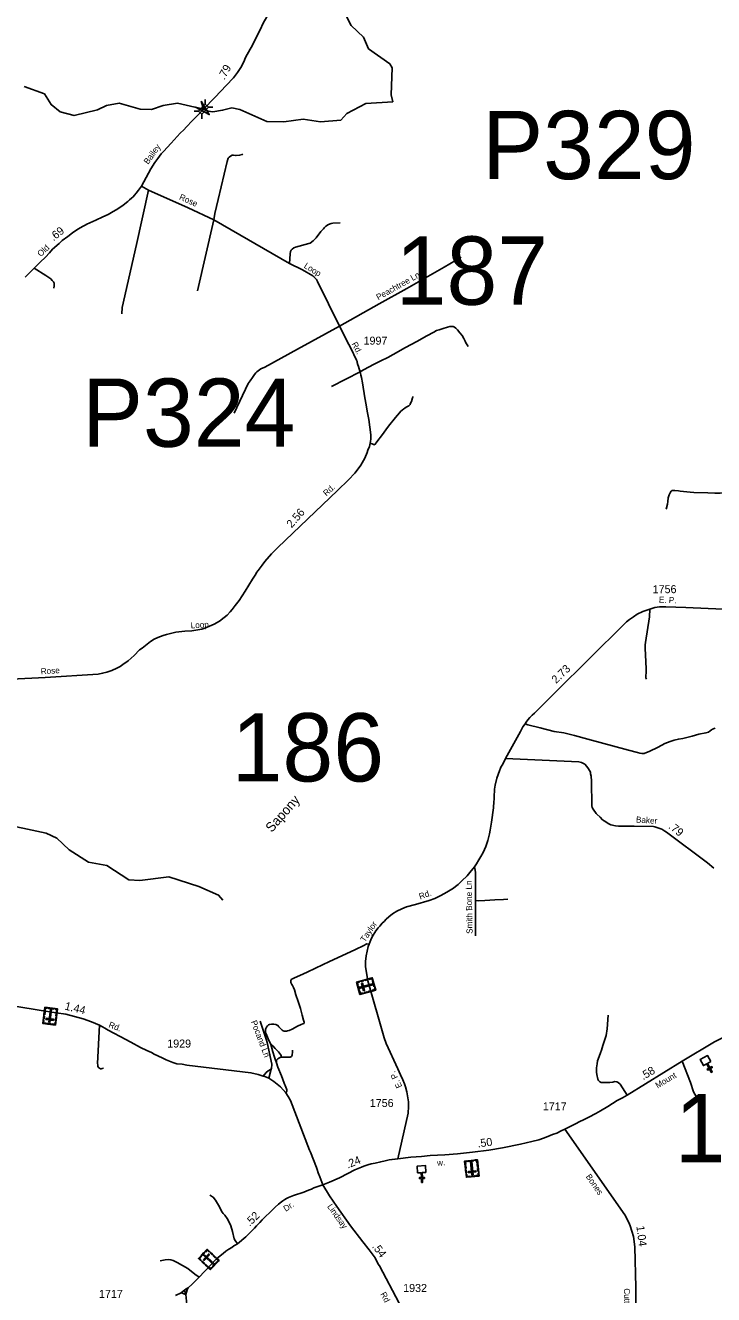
# Model space of a CAD drawing. Extents: x 2220236 to 2384410, y 720751 to 894131.
# Drawn here: x 2298391 to 2309134, y 778583 to 798403 of the extents above; entities that cross this region are included whole.
import ezdxf

# ---------------------------------------------------------------- set-up
doc = ezdxf.new("R2010")
doc.units = 0
doc.layers.add('Default', color=7, linetype='Continuous')

msp = doc.modelspace()

# ---------------------------------------------------------------- linework, layer by layer
at = {"layer": 'Default'}
for p, q in [((2301198, 797174), (2301196, 797243)), ((2301025, 797062), (2301094, 797064)), ((2301147, 796946), (2301145, 797015)), ((2301248, 797126), (2301317, 797128)), ((2301331, 795365), (2301080, 794260)), ((2303616, 792995), (2303169, 792763)), ((2305418, 784738), (2305415, 784186)), ((2302189, 781961), (2302228, 782105)), ((2300822, 778613), (2300894, 778584))]:
    msp.add_line(p, q, dxfattribs=at)
for points in [[(2301166, 797089), (2301351, 797283), (2301525, 797463), (2301639, 797585), (2301704, 797666), (2301753, 797746), (2301801, 797833), (2301829, 797900), (2301899, 798033), (2301915, 798059), (2302054, 798332), (2302105, 798439), (2302159, 798537), (2302201, 798608), (2302257, 798728), (2302375, 798961), (2302506, 799131), (2302545, 799182), (2302596, 799252)], [(2304129, 797208), (2304103, 797319), (2304115, 797742), (2304081, 797800), (2303746, 798039), (2303669, 798220), (2303475, 798402), (2303331, 798682)], [(2304129, 797208), (2303705, 797181), (2303407, 797028), (2303316, 796925), (2303000, 796896), (2302725, 796937), (2302425, 796899), (2302159, 796904), (2301740, 797091), (2301615, 797115), (2301469, 797078), (2301318, 797055), (2301245, 797063), (2301172, 797095), (2300765, 797189), (2300540, 797153), (2300357, 797087), (2300182, 797093), (2299857, 797188), (2299657, 797153), (2299516, 797085), (2299151, 796998), (2298933, 797055), (2298791, 797167), (2298689, 797334), (2298371, 797449)], [(2300204, 795892), (2300350, 796161), (2300412, 796264), (2300458, 796323), (2300512, 796395), (2300553, 796438), (2300602, 796495), (2300667, 796564), (2300805, 796717), (2300865, 796774), (2300904, 796816), (2300996, 796914), (2301070, 796992), (2301166, 797089)], [(2301331, 795365), (2301349, 795464), (2301400, 795684), (2301542, 796277), (2301558, 796331), (2301570, 796346), (2301592, 796361), (2301621, 796374), (2301639, 796375), (2301671, 796371), (2301683, 796373), (2301735, 796374), (2301773, 796388), (2301783, 796394)], [(2297643, 788167), (2298699, 788221), (2299527, 788274), (2299596, 788287), (2299661, 788304), (2299738, 788331), (2299819, 788367), (2299868, 788389), (2299912, 788420), (2299995, 788480), (2300089, 788565), (2300174, 788650), (2300214, 788679), (2300344, 788781), (2300403, 788820), (2300458, 788844), (2300544, 788877), (2300594, 788891), (2300738, 788926), (2300881, 788942), (2300989, 788947), (2301081, 788962), (2301147, 788975), (2301191, 788991), (2301338, 789053), (2301421, 789098), (2301495, 789155), (2301542, 789195), (2301587, 789246), (2301617, 789282), (2301636, 789302), (2301667, 789344), (2301728, 789423), (2301823, 789568), (2301937, 789756), (2301986, 789833), (2302001, 789860), (2302025, 789892), (2302073, 789955), (2302086, 789976), (2302128, 790030), (2302231, 790150), (2302331, 790250), (2303264, 791138), (2303436, 791306), (2303534, 791411), (2303586, 791480), (2303626, 791536), (2303687, 791645), (2303725, 791733), (2303739, 791768), (2303761, 791825), (2303771, 791880), (2303783, 791939), (2303784, 792011), (2303752, 792247), (2303731, 792351), (2303721, 792411), (2303710, 792477), (2303691, 792589), (2303654, 792822), (2303637, 792902), (2303628, 792941), (2303623, 792973), (2303616, 792995), (2303601, 793041), (2303590, 793075), (2303582, 793104), (2303571, 793141), (2303569, 793153), (2303559, 793177), (2303469, 793362), (2303438, 793419), (2303293, 793707), (2302952, 794404), (2302935, 794433), (2302911, 794461), (2302877, 794491), (2302716, 794585), (2302516, 794682), (2301331, 795365), (2300932, 795554), (2300314, 795831), (2300204, 795892)], [(2298386, 794471), (2298529, 794612), (2298622, 794706), (2298706, 794785), (2298767, 794853), (2298815, 794910), (2298917, 794997), (2298967, 795041), (2299052, 795108), (2299127, 795164), (2299212, 795220), (2299294, 795265), (2299323, 795281), (2299351, 795298), (2299397, 795319), (2299490, 795361), (2299600, 795414), (2299683, 795450), (2299733, 795479), (2299834, 795536), (2299916, 795593), (2299990, 795652), (2300016, 795676), (2300048, 795702), (2300072, 795725), (2300092, 795750), (2300120, 795782), (2300156, 795828), (2300204, 795892)], [(2300314, 795831), (2300126, 794979), (2299904, 793996), (2299894, 793900)], [(2302516, 794682), (2302523, 794837), (2302529, 794873), (2302541, 794893), (2302554, 794909), (2302582, 794927), (2302606, 794938), (2302813, 794996), (2302835, 795004), (2302885, 795039), (2302932, 795087), (2303003, 795182), (2303043, 795228), (2303060, 795246), (2303082, 795265), (2303124, 795291), (2303164, 795307), (2303188, 795314), (2303304, 795321)], [(2303293, 793707), (2303914, 794057), (2304345, 794295), (2304926, 794626), (2305193, 794782)], [(2298529, 794612), (2298709, 794495), (2298789, 794443), (2298811, 794421), (2298830, 794398), (2298842, 794375), (2298840, 794345), (2298842, 794338), (2298837, 794297)], [(2303293, 793707), (2302641, 793348), (2302129, 793068), (2302068, 793039), (2302025, 793010), (2302006, 792993), (2301988, 792976), (2301969, 792950), (2301935, 792902), (2301900, 792851), (2301866, 792810), (2301650, 792349)], [(2303616, 792995), (2303668, 793025), (2303833, 793113), (2303939, 793166), (2304051, 793219), (2304134, 793264), (2304325, 793371), (2304503, 793467), (2304658, 793555), (2304765, 793613), (2304810, 793636), (2304852, 793648), (2304912, 793670), (2304981, 793690), (2305018, 793699), (2305036, 793701), (2305051, 793700), (2305068, 793698), (2305087, 793690), (2305110, 793675), (2305135, 793647), (2305172, 793604), (2305207, 793558), (2305233, 793514), (2305255, 793473), (2305266, 793447), (2305285, 793413), (2305302, 793389)], [(2303771, 791880), (2303805, 791870), (2303825, 791860), (2303839, 791855), (2303852, 791861), (2303892, 791922), (2303948, 791992), (2304060, 792143), (2304170, 792281), (2304230, 792354), (2304251, 792376), (2304272, 792395), (2304296, 792414), (2304315, 792427), (2304337, 792443), (2304376, 792462), (2304394, 792476), (2304398, 792482), (2304399, 792494), (2304417, 792530), (2304436, 792588), (2304442, 792610)], [(2309556, 791112), (2309234, 791099), (2309152, 791100), (2309044, 791105), (2308824, 791108), (2308768, 791112), (2308610, 791130), (2308584, 791132), (2308528, 791141), (2308500, 791141), (2308486, 791137), (2308474, 791127), (2308463, 791113), (2308439, 791070), (2308427, 791026), (2308418, 790970), (2308413, 790926), (2308395, 790848)], [(2310919, 789214), (2308701, 789313), (2308386, 789325), (2308289, 789321), (2308217, 789310), (2308137, 789289), (2308029, 789249), (2307943, 789209), (2307884, 789169), (2307822, 789127), (2307775, 789088), (2307163, 788485), (2306700, 788028), (2306467, 787795), (2306399, 787726), (2306337, 787665), (2306302, 787629), (2306266, 787594), (2306236, 787558), (2306209, 787523), (2306190, 787495), (2306157, 787450), (2306118, 787378), (2305885, 786954), (2305857, 786898), (2305832, 786848), (2305814, 786818), (2305810, 786806), (2305790, 786762), (2305750, 786649), (2305723, 786538), (2305717, 786505), (2305716, 786477), (2305714, 786449), (2305711, 786379), (2305707, 786315), (2305704, 786283), (2305704, 786261), (2305696, 786207), (2305699, 786185), (2305669, 785959), (2305646, 785835), (2305634, 785779), (2305625, 785737), (2305610, 785675), (2305577, 785582), (2305536, 785487), (2305501, 785422), (2305469, 785372), (2305434, 785311), (2305403, 785265), (2305375, 785233), (2305329, 785174), (2305285, 785124), (2305206, 785044), (2305147, 784988), (2305103, 784956), (2305073, 784932), (2305023, 784897), (2304972, 784867), (2304876, 784813), (2304781, 784768), (2304696, 784736), (2304483, 784677), (2304341, 784639), (2304267, 784609), (2304191, 784569), (2304123, 784527), (2304064, 784480), (2304024, 784445), (2303989, 784410), (2303960, 784382), (2303925, 784338), (2303897, 784308), (2303862, 784264), (2303805, 784169), (2303784, 784125), (2303771, 784095), (2303756, 784054), (2303743, 784017), (2303726, 783947), (2303713, 783873), (2303699, 783784), (2303700, 783706), (2303739, 783481), (2303992, 782594), (2304025, 782504), (2304205, 782109), (2304247, 782015), (2304285, 781935), (2304308, 781873), (2304326, 781826), (2304345, 781750), (2304371, 781594), (2304371, 781521), (2304364, 781418), (2304204, 780704)], [(2308137, 789289), (2308135, 789165), (2308070, 788765), (2308066, 788729), (2308065, 788677), (2308077, 788466), (2308080, 788356), (2308082, 788328), (2308076, 788212), (2308086, 788194)], [(2306190, 787495), (2306234, 787481), (2306428, 787432), (2306643, 787378), (2306798, 787353), (2306965, 787314), (2307172, 787257), (2307806, 787083), (2307945, 787046), (2307981, 787037), (2308014, 787033), (2308048, 787034), (2308085, 787046), (2308129, 787063), (2308267, 787133), (2308373, 787187), (2308454, 787219), (2308519, 787240), (2308584, 787257), (2308652, 787269), (2308798, 787305), (2308903, 787335), (2309015, 787353), (2309055, 787367), (2309082, 787388), (2309103, 787402), (2309118, 787411), (2309159, 787427)], [(2305885, 786954), (2307030, 786905), (2307074, 786893), (2307125, 786864), (2307157, 786832), (2307183, 786793), (2307210, 786739), (2307212, 786715), (2307223, 786677), (2307227, 786603), (2307234, 786214), (2307238, 786192), (2307252, 786164), (2307299, 786098), (2307311, 786084), (2307361, 786039), (2307402, 785999), (2307450, 785964), (2307487, 785940), (2307531, 785919), (2307601, 785904), (2307647, 785898), (2307895, 785899)], [(2301473, 784744), (2301406, 784820), (2301096, 784958), (2300628, 785109), (2300179, 785048), (2300004, 785061), (2299660, 785283), (2299376, 785337), (2299074, 785528), (2298880, 785708), (2298713, 785789), (2297953, 785949), (2297647, 785870), (2297517, 785867), (2297390, 785912), (2297170, 785999), (2297067, 786022), (2296687, 786025), (2296537, 786009), (2296397, 785849), (2296314, 785813), (2296248, 785813)], [(2309139, 785240), (2309040, 785325), (2308400, 785804), (2308373, 785818), (2308327, 785849), (2308297, 785863), (2308219, 785886), (2308195, 785892), (2307895, 785899)], [(2305403, 785265), (2305410, 785212), (2305418, 785177), (2305419, 785089), (2305418, 784738)], [(2305418, 784738), (2305471, 784733), (2305564, 784735), (2305717, 784747), (2305855, 784752), (2305921, 784759)], [(2303756, 784054), (2303723, 784058), (2303708, 784053), (2303674, 784035), (2303545, 783972), (2303330, 783874), (2303139, 783784), (2302917, 783682), (2302787, 783619), (2302674, 783565), (2302592, 783530), (2302561, 783514), (2302547, 783507), (2302538, 783500), (2302533, 783488), (2302533, 783473), (2302533, 783457), (2302538, 783444), (2302548, 783428), (2302561, 783408), (2302577, 783380), (2302590, 783340), (2302614, 783264), (2302650, 783159), (2302683, 783053), (2302711, 782944), (2302731, 782870), (2302742, 782837), (2302741, 782828), (2302736, 782819), (2302723, 782809), (2302697, 782799), (2302638, 782774), (2302554, 782728), (2302507, 782709), (2302483, 782703), (2302466, 782699), (2302442, 782697), (2302428, 782698), (2302413, 782702), (2302400, 782713), (2302382, 782728), (2302366, 782746), (2302347, 782765), (2302332, 782786), (2302301, 782799), (2302264, 782807), (2302235, 782806), (2302203, 782803), (2302185, 782794), (2302169, 782779), (2302153, 782759), (2302144, 782740), (2302139, 782721), (2302138, 782698), (2302141, 782674), (2302160, 782628), (2302183, 782579), (2302203, 782528), (2302216, 782506)], [(2298187, 783092), (2298514, 783039), (2298606, 783024), (2298871, 782983), (2299022, 782963), (2299295, 782887), (2299422, 782841), (2299548, 782788), (2299597, 782764), (2299631, 782743), (2299685, 782713), (2299770, 782667), (2299869, 782615), (2300039, 782524), (2300188, 782444), (2300286, 782393), (2300358, 782362), (2300403, 782340), (2300527, 782279), (2300590, 782248), (2300690, 782208), (2300756, 782187), (2300839, 782181), (2300909, 782168), (2301911, 782048), (2302022, 782022), (2302102, 781996), (2302131, 781988), (2302189, 781961), (2302271, 781913), (2302373, 781829), (2302455, 781734), (2302495, 781676), (2302529, 781613), (2302827, 780838), (2302842, 780807), (2302934, 780568), (2302946, 780534), (2302963, 780486), (2302987, 780421), (2303034, 780298)], [(2307786, 781698), (2307673, 781870), (2307644, 781896), (2307622, 781903), (2307594, 781909), (2307563, 781900), (2307516, 781896), (2307471, 781895), (2307425, 781893), (2307381, 781897), (2307357, 781908), (2307339, 781926), (2307328, 781949), (2307321, 781973), (2307315, 781994), (2307308, 782050), (2307306, 782122), (2307315, 782188), (2307324, 782234), (2307332, 782258), (2307366, 782356), (2307386, 782402), (2307405, 782472), (2307432, 782549), (2307457, 782631), (2307475, 782735), (2307486, 782949)], [(2299548, 782788), (2299516, 782194), (2299521, 782170), (2299521, 782150), (2299525, 782136), (2299531, 782128), (2299563, 782109), (2299575, 782109), (2299591, 782113), (2299611, 782121)], [(2302228, 782105), (2302232, 782119), (2302239, 782173), (2302239, 782183), (2302166, 782521), (2302149, 782574), (2302056, 782851)], [(2309462, 782686), (2309146, 782528), (2308641, 782230), (2307786, 781698), (2307713, 781657), (2307629, 781612), (2307482, 781521), (2307368, 781452), (2307296, 781411), (2307185, 781354), (2307103, 781313), (2307046, 781286), (2306976, 781250), (2306813, 781168)], [(2302216, 782506), (2302256, 782467), (2302290, 782427), (2302323, 782393), (2302342, 782374), (2302358, 782354), (2302371, 782332), (2302381, 782316), (2302382, 782310), (2302383, 782299), (2302382, 782289)], [(2302216, 782506), (2302235, 782453), (2302255, 782374), (2302279, 782292), (2302296, 782243), (2302310, 782201)], [(2302310, 782201), (2302309, 782228), (2302313, 782243), (2302319, 782252), (2302332, 782265), (2302348, 782277), (2302366, 782284), (2302382, 782289)], [(2302382, 782289), (2302405, 782292), (2302436, 782293), (2302486, 782291), (2302507, 782289), (2302518, 782289), (2302525, 782292), (2302537, 782298), (2302544, 782303), (2302549, 782311), (2302554, 782322), (2302557, 782336), (2302561, 782359), (2302558, 782380), (2302561, 782399)], [(2302102, 781996), (2302149, 782051), (2302178, 782079), (2302228, 782105)], [(2302310, 782201), (2302332, 782136), (2302387, 781999), (2302432, 781886), (2302457, 781823), (2302468, 781794), (2302473, 781781), (2302473, 781767), (2302471, 781758), (2302462, 781743), (2302455, 781734)], [(2308641, 782230), (2308772, 781895), (2308822, 781750), (2308880, 781651), (2308984, 781415)], [(2306813, 781168), (2306756, 781140), (2306688, 781106), (2306620, 781081), (2306545, 781053), (2306477, 781026), (2306404, 781001), (2306295, 780972), (2306118, 780931), (2305839, 780875), (2305624, 780839), (2305368, 780807), (2305136, 780782), (2304937, 780766), (2304710, 780753), (2304576, 780737), (2304406, 780728), (2304204, 780704)], [(2306813, 781168), (2307748, 779827), (2307813, 779709), (2307834, 779659), (2307886, 779490), (2307906, 779328), (2307918, 778692), (2307918, 778487), (2307916, 778397), (2307918, 778332), (2307923, 778264), (2307928, 777855), (2307919, 777681), (2307918, 777343), (2307908, 777138), (2307904, 777108), (2307882, 776758), (2307868, 776578), (2307866, 776489), (2307859, 776378), (2307857, 776354), (2307841, 776218), (2307838, 776130), (2307826, 776008)], [(2304204, 780704), (2304161, 780700), (2304113, 780691), (2304072, 780685), (2304007, 780671), (2303939, 780657), (2303852, 780637), (2303789, 780626), (2303737, 780610), (2303676, 780589), (2303638, 780571), (2303536, 780529), (2303424, 780476), (2303296, 780408), (2303137, 780337), (2303034, 780298)], [(2303034, 780298), (2302971, 780276), (2302895, 780248), (2302858, 780232), (2302812, 780215), (2302736, 780185), (2302577, 780133), (2302499, 780101), (2302468, 780083), (2302440, 780067), (2302411, 780046), (2302388, 780032), (2302341, 779993), (2302290, 779950), (2302245, 779904), (2302200, 779860), (2302142, 779809), (2302089, 779751), (2302051, 779708), (2302001, 779659), (2301966, 779620), (2301935, 779587), (2301904, 779556), (2301876, 779528), (2301832, 779486), (2301702, 779377), (2301665, 779356), (2301647, 779343), (2301613, 779319), (2301568, 779293), (2301521, 779261), (2301478, 779225), (2301433, 779190), (2301364, 779130), (2301103, 778853), (2301078, 778827), (2301060, 778813), (2300995, 778748), (2300931, 778687), (2300902, 778671), (2300875, 778652)], [(2301702, 779377), (2301663, 779430), (2301651, 779454), (2301626, 779566), (2301597, 779658), (2301568, 779725), (2301542, 779769), (2301505, 779825), (2301479, 779852), (2301465, 779872), (2301403, 779981), (2301391, 780007), (2301358, 780059), (2301324, 780103), (2301310, 780112), (2301280, 780128), (2301268, 780136)], [(2303034, 780298), (2303140, 780125), (2303254, 779957), (2303465, 779657), (2303657, 779406), (2303757, 779281), (2303852, 779156), (2303900, 779059), (2303918, 779031), (2304531, 777868)], [(2301103, 778853), (2301037, 778904), (2300924, 778993), (2300760, 779086), (2300696, 779116), (2300660, 779127), (2300618, 779129), (2300573, 779127), (2300493, 779110)], [(2300875, 778652), (2300854, 778635), (2300822, 778613), (2300736, 778567)], [(2300875, 778652), (2300894, 778584), (2300946, 778065)], [(2300894, 778584), (2300918, 778657), (2300931, 778687)]]:
    msp.add_lwpolyline(points, dxfattribs=at)
for points in [[(2301134, 797219), (2301261, 797011), (2301047, 797127), (2301172, 797095)], [(2301094, 797064), (2301197, 797174), (2301249, 797125), (2301145, 797015)], [(2303613, 783271), (2303560, 783463), (2303806, 783531), (2303859, 783339)], [(2303675, 783483), (2303634, 783471), (2303631, 783482), (2303672, 783494)], [(2303739, 783501), (2303697, 783489), (2303694, 783500), (2303736, 783512)], [(2303814, 783499), (2303803, 783496), (2303797, 783517), (2303759, 783506), (2303756, 783517), (2303806, 783531)], [(2303602, 783474), (2303605, 783463), (2303574, 783455), (2303585, 783416), (2303574, 783413), (2303560, 783463)], [(2303594, 783342), (2303580, 783392), (2303591, 783395), (2303605, 783345)], [(2303655, 783282), (2303652, 783293), (2303621, 783285), (2303610, 783324), (2303600, 783321), (2303613, 783271)], [(2303613, 783384), (2303618, 783366), (2303813, 783420), (2303808, 783438)], [(2303668, 783328), (2303686, 783333), (2303655, 783447), (2303637, 783442)], [(2303727, 783302), (2303685, 783291), (2303682, 783302), (2303724, 783313)], [(2303791, 783320), (2303750, 783309), (2303747, 783320), (2303788, 783331)], [(2303850, 783371), (2303839, 783368), (2303845, 783347), (2303806, 783336), (2303809, 783325), (2303859, 783339)], [(2303832, 783391), (2303810, 783473), (2303821, 783476), (2303843, 783394)], [(2298860, 782792), (2298663, 782818), (2298695, 783070), (2298893, 783045)], [(2298689, 782932), (2298683, 782889), (2298672, 782890), (2298677, 782933)], [(2298697, 782997), (2298692, 782954), (2298680, 782955), (2298686, 782998)], [(2298728, 783066), (2298726, 783054), (2298705, 783057), (2298699, 783017), (2298688, 783019), (2298695, 783070)], [(2298828, 782865), (2298831, 782883), (2298714, 782898), (2298711, 782880)], [(2298834, 783041), (2298750, 783051), (2298751, 783063), (2298836, 783052)], [(2298756, 782835), (2298774, 782833), (2298800, 783034), (2298782, 783036)], [(2298860, 783049), (2298858, 783037), (2298880, 783035), (2298875, 782995), (2298886, 782993), (2298893, 783045)], [(2298875, 782909), (2298870, 782866), (2298858, 782867), (2298864, 782910)], [(2298884, 782975), (2298878, 782932), (2298867, 782934), (2298872, 782977)], [(2298668, 782861), (2298679, 782859), (2298675, 782827), (2298715, 782822), (2298714, 782811), (2298663, 782818)], [(2298787, 782802), (2298735, 782808), (2298737, 782820), (2298788, 782813)], [(2298866, 782835), (2298854, 782837), (2298850, 782805), (2298810, 782810), (2298809, 782799), (2298860, 782792)], [(2309090, 782221), (2309040, 782194), (2309076, 782127), (2309104, 782143), (2309112, 782129), (2309084, 782113), (2309113, 782060), (2309098, 782053), (2309070, 782106), (2309042, 782090), (2309034, 782104), (2309062, 782120), (2309026, 782187), (2308975, 782159), (2308924, 782253), (2309039, 782315)], [(2304642, 780491), (2304585, 780488), (2304589, 780412), (2304621, 780414), (2304621, 780398), (2304589, 780396), (2304592, 780336), (2304576, 780335), (2304573, 780395), (2304542, 780394), (2304541, 780410), (2304573, 780411), (2304569, 780487), (2304512, 780485), (2304507, 780591), (2304637, 780597)], [(2305473, 780435), (2305275, 780415), (2305248, 780668), (2305446, 780689)], [(2305281, 780671), (2305282, 780660), (2305260, 780658), (2305265, 780617), (2305253, 780616), (2305248, 780668)], [(2305267, 780597), (2305271, 780554), (2305260, 780553), (2305256, 780596)], [(2305274, 780532), (2305278, 780488), (2305267, 780487), (2305262, 780530)], [(2305390, 780671), (2305306, 780662), (2305305, 780674), (2305389, 780683)], [(2305425, 780499), (2305423, 780517), (2305306, 780505), (2305308, 780486)], [(2305361, 780453), (2305380, 780455), (2305359, 780657), (2305340, 780655)], [(2305413, 780685), (2305414, 780674), (2305436, 780676), (2305440, 780636), (2305452, 780637), (2305446, 780689)], [(2305453, 780619), (2305458, 780576), (2305447, 780575), (2305442, 780618)], [(2305460, 780552), (2305465, 780509), (2305454, 780508), (2305449, 780551)], [(2305270, 780458), (2305281, 780459), (2305285, 780427), (2305325, 780431), (2305326, 780420), (2305275, 780415)], [(2305399, 780428), (2305347, 780422), (2305346, 780434), (2305398, 780439)], [(2305468, 780478), (2305457, 780477), (2305460, 780445), (2305420, 780441), (2305421, 780430), (2305473, 780435)], [(2301092, 779146), (2301227, 779292), (2301414, 779118), (2301278, 778973)], [(2301123, 779116), (2301131, 779125), (2301107, 779146), (2301135, 779176), (2301127, 779184), (2301092, 779146)], [(2301142, 779200), (2301177, 779238), (2301186, 779230), (2301150, 779192)], [(2301169, 779129), (2301183, 779117), (2301263, 779203), (2301249, 779216)], [(2301187, 779206), (2301174, 779192), (2301323, 779054), (2301336, 779068)], [(2301259, 779262), (2301251, 779254), (2301228, 779276), (2301200, 779246), (2301192, 779254), (2301227, 779292)], [(2301305, 779204), (2301273, 779234), (2301281, 779242), (2301312, 779212)], [(2301353, 779159), (2301321, 779189), (2301329, 779197), (2301361, 779168)], [(2301391, 779094), (2301383, 779102), (2301398, 779118), (2301368, 779146), (2301376, 779154), (2301414, 779118)], [(2301178, 779066), (2301146, 779095), (2301154, 779104), (2301185, 779074)], [(2301227, 779020), (2301195, 779050), (2301203, 779058), (2301235, 779028)], [(2301301, 778997), (2301292, 779005), (2301277, 778988), (2301248, 779016), (2301240, 779008), (2301278, 778973)], [(2301309, 779022), (2301367, 779085), (2301375, 779077), (2301317, 779015)]]:
    msp.add_lwpolyline(points, close=True, dxfattribs=at)

# ---------------------------------------------------------------- texts
for s, height, rotation, p in [('.79', 125, 60.9604, (2301497, 797542)), ('Bailey', 95, 54.5117, (2300306, 796225)), ('Rose', 95, 335.774, (2300783, 795689)), ('.69', 125, 37.9946, (2298828, 795029)), ('Old', 95, 43.0043, (2298630, 794784)), ('Loop', 95, 328.4084, (2302730, 794624)), ('Peachtree Ln', 95, 29.355, (2303900, 794108)), ('Rd.', 95, 298.0211, (2303479, 793429)), ('Rd.', 95, 43.4315, (2303091, 791045)), ('2.56', 125, 49.044, (2302548, 790547)), ('E. P.', 95, 357.7376, (2308278, 789389)), ('Loop', 95, 2.7618, (2300974, 788987)), ('Rose', 95, 3.4395, (2298633, 788269)), ('2.73', 125, 44.0398, (2306676, 788117)), ('Sapony', 150, 48.5924, (2302236, 785790)), ('Baker', 95, 356.0247, (2307920, 785956)), ('.79', 125, 320.8468, (2308421, 785875)), ('Rd.', 95, 19.3542, (2304553, 784752)), ('Smith Bone Ln', 95, 91.0225, (2305372, 784217)), ('Taylor', 95, 55.9363, (2303690, 784079)), ('1.44', 125, 346.1107, (2298996, 783036)), ('Rd.', 95, 339.2946, (2299681, 782760)), ('Pocand Ln', 95, 290.8424, (2301909, 782845)), ('.58', 125, 30.6988, (2308034, 781929)), ('E. P.', 95, 115.0526, (2304275, 781833)), ('Mount', 95, 30.6988, (2308260, 781800)), ('.50', 125, 7.0672, (2305455, 780881)), ('.24', 125, 22.5927, (2303424, 780550)), ('w.', 95, 3.7723, (2304820, 780593)), ('Bones', 95, 304.4528, (2307134, 780425)), ('Dr.', 95, 33.0662, (2302456, 779874)), ('Lindsay', 95, 305.4655, (2303097, 779958)), ('.52', 125, 44.3109, (2301892, 779640)), ('1.04', 125, 277.3196, (2307928, 779652)), ('.54', 125, 307.3489, (2303796, 779332)), ('Rd.', 95, 297.7622, (2303929, 778593)), ('Cutt-Off', 95, 270.7547, (2307734, 778680))]:
    msp.add_text(s, height=height, rotation=rotation, dxfattribs=at).set_placement(p)
for s, height, p in [('P329', 1066.3, (2305522, 796002)), ('187', 1066.3, (2304171, 794040)), ('1997', 125, (2303670, 793417)), ('P324', 1066.3, (2299275, 791822)), ('1756', 125, (2308183, 789536)), ('186', 1066.3, (2301610, 786596)), ('1929', 125, (2300605, 782441)), ('133', 1066.3, (2308527, 780650)), ('1756', 125, (2303767, 781513)), ('1717', 125, (2306468, 781460)), ('1932', 125, (2304288, 778624)), ('1717', 125, (2299540, 778532))]:
    msp.add_text(s, height=height, dxfattribs=at).set_placement(p)

doc.saveas('drawing.dxf')
